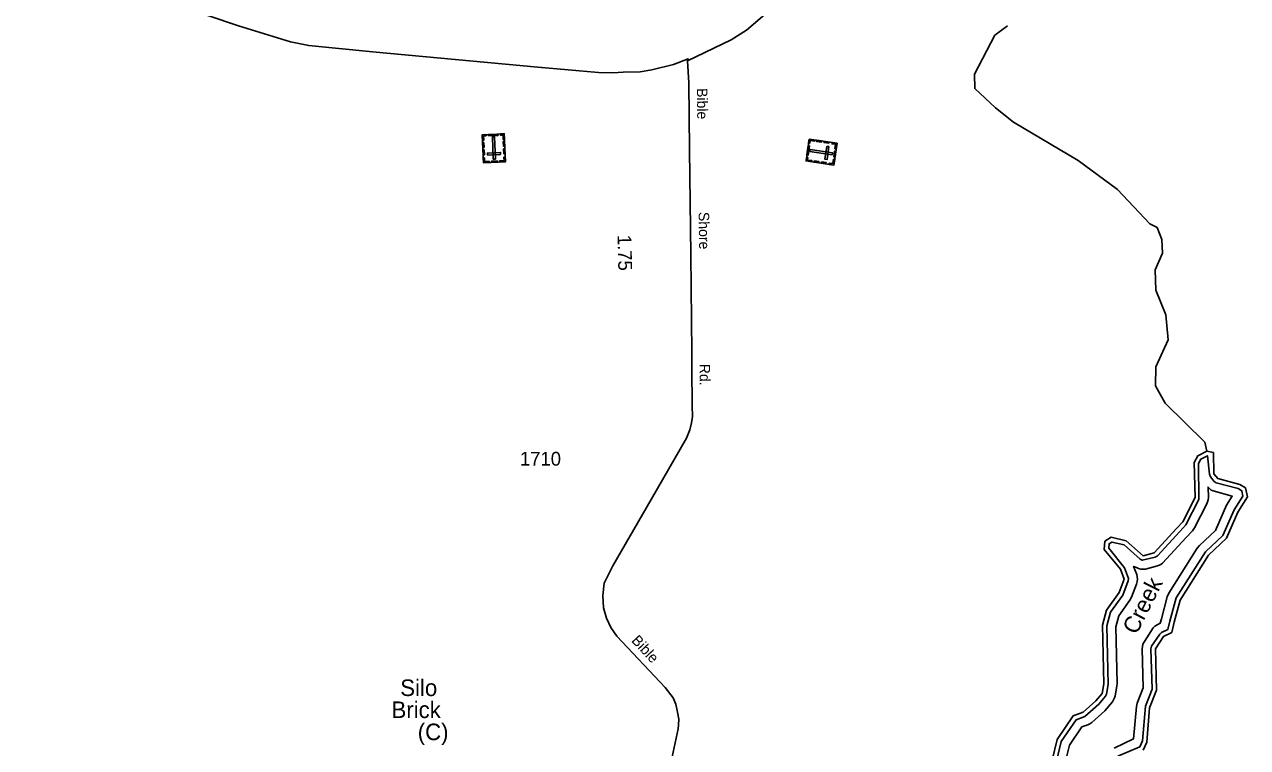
# Model space of a CAD drawing. Extents: x 2532689 to 2764727, y 536648 to 732970.
# Drawn here: x 2724345 to 2735405, y 660533 to 667074 of the extents above; entities that cross this region are included whole.
import ezdxf

# ---------------------------------------------------------------- set-up
doc = ezdxf.new("R2010")
doc.units = 0
for name, color, linetype in [('Exist Cultural Cemetery CELL', 7, 'Continuous'), ('Exist Hydrographic Buffer Line', 7, 'Continuous'), ('Exist Hydrographic Creek Double Shore', 7, 'Continuous'), ('Exist Hydrographic Creek Single Shore', 7, 'Continuous'), ('Exist Hydrographic Creek Single Shore Label', 7, 'Continuous'), ('Exist Road Primary US Attributed', 7, 'Continuous'), ('Exist Road Secondary Mileage Hundredths English Label', 7, 'Continuous'), ('Exist Road Secondary Type 51 Attributed', 7, 'Continuous'), ('Exist Road Secondary Type 51 Label', 7, 'Continuous'), ('Exist Road Secondary Type 51 Number Label', 7, 'Continuous'), ('Exist Survey Geodetic Marker Label', 7, 'Continuous')]:
    doc.layers.add(name, color=color, linetype=linetype)

msp = doc.modelspace()

# ---------------------------------------------------------------- linework, layer by layer
at = {"layer": 'Exist Cultural Cemetery CELL'}
for points in [[(2728694, 665831), (2728495, 665823), (2728485, 666077), (2728684, 666085)], [(2728518, 666079), (2728519, 666067), (2728497, 666066), (2728498, 666026), (2728487, 666025), (2728485, 666077)], [(2728627, 666071), (2728542, 666068), (2728542, 666079), (2728626, 666083)], [(2728584, 665856), (2728603, 665856), (2728595, 666059), (2728576, 666058)], [(2728651, 666084), (2728651, 666072), (2728673, 666073), (2728675, 666033), (2728686, 666033), (2728684, 666085)], [(2728499, 666005), (2728501, 665962), (2728490, 665962), (2728488, 666005)], [(2728687, 666015), (2728688, 665972), (2728677, 665972), (2728675, 666015)], [(2728689, 665948), (2728691, 665905), (2728680, 665904), (2728678, 665948)], [(2731693, 665999), (2731665, 665802), (2731413, 665839), (2731441, 666036)], [(2731444, 665977), (2731432, 665893), (2731421, 665895), (2731433, 665979)], [(2731436, 666003), (2731448, 666001), (2731451, 666023), (2731491, 666017), (2731492, 666028), (2731441, 666036)], [(2731648, 665896), (2731651, 665914), (2731450, 665943), (2731448, 665925)], [(2731510, 666026), (2731553, 666020), (2731551, 666008), (2731509, 666015)], [(2731577, 666016), (2731620, 666010), (2731618, 665999), (2731575, 666005)], [(2731620, 665969), (2731601, 665971), (2731584, 665855), (2731603, 665852)], [(2731650, 666006), (2731648, 665994), (2731680, 665990), (2731674, 665950), (2731686, 665948), (2731693, 665999)], [(2728502, 665940), (2728504, 665896), (2728492, 665896), (2728490, 665939)], [(2728493, 665866), (2728505, 665867), (2728506, 665834), (2728547, 665836), (2728547, 665825), (2728495, 665823)], [(2728651, 665897), (2728650, 665916), (2728532, 665911), (2728533, 665892)], [(2728620, 665828), (2728568, 665826), (2728568, 665837), (2728620, 665839)], [(2728692, 665874), (2728681, 665874), (2728682, 665841), (2728642, 665840), (2728642, 665829), (2728694, 665831)], [(2731417, 665871), (2731429, 665870), (2731425, 665848), (2731465, 665842), (2731464, 665831), (2731413, 665839)], [(2731486, 665840), (2731529, 665833), (2731527, 665822), (2731484, 665828)], [(2731622, 665808), (2731623, 665820), (2731655, 665815), (2731661, 665855), (2731672, 665854), (2731664, 665802)], [(2731682, 665926), (2731675, 665875), (2731664, 665876), (2731671, 665928)], [(2731551, 665830), (2731594, 665824), (2731592, 665813), (2731549, 665819)]]:
    msp.add_lwpolyline(points, close=True, dxfattribs=at)
at = {"layer": 'Exist Hydrographic Buffer Line'}
for points in [[(2733677, 660409), (2733721, 660589), (2733855, 660785), (2733934, 660814), (2734061, 660925), (2734121, 660997), (2734130, 661016), (2734145, 661102), (2734132, 661635), (2734167, 661759), (2734276, 661912), (2734327, 662041), (2734330, 662062), (2734292, 662160), (2734150, 662337), (2734153, 662376), (2734179, 662392), (2734288, 662368), (2734433, 662236), (2734453, 662227), (2734570, 662254), (2734590, 662266), (2734792, 662488), (2734848, 662549), (2734966, 662776), (2734963, 663103), (2734984, 663143), (2735042, 663173), (2735060, 663007), (2735069, 662982), (2735104, 662941), (2735121, 662929), (2735320, 662875), (2735352, 662856), (2735362, 662808), (2735283, 662683), (2735182, 662451), (2735024, 662303), (2734761, 661887), (2734703, 661677), (2734685, 661602), (2734627, 661574), (2734611, 661560), (2734538, 661449), (2734532, 661427), (2734542, 661060), (2734482, 660907), (2734454, 660593), (2734431, 660540), (2734232, 660455)], [(2735038, 662739), (2735049, 662773), (2735051, 662794), (2735048, 662889), (2735075, 662862), (2735094, 662854), (2735267, 662807), (2735216, 662726), (2735115, 662498), (2734970, 662361), (2734951, 662337), (2734694, 661930), (2734679, 661897), (2734626, 661697), (2734616, 661657), (2734593, 661646), (2734568, 661630), (2734553, 661615), (2734472, 661492), (2734459, 661468), (2734454, 661447), (2734452, 661427), (2734462, 661074), (2734407, 660936), (2734400, 660903), (2734375, 660613), (2734200, 660529)], [(2733753, 660387), (2733795, 660556), (2733907, 660719), (2733961, 660739), (2733980, 660748), (2733997, 660760), (2734115, 660866), (2734183, 660947), (2734203, 660982), (2734208, 661002), (2734223, 661088), (2734225, 661112), (2734213, 661625), (2734240, 661724), (2734341, 661866), (2734355, 661892), (2734402, 662012), (2734408, 662035), (2734410, 662056), (2734408, 662076), (2734403, 662097), (2734374, 662171), (2734400, 662162), (2734419, 662153), (2734439, 662148), (2734460, 662146), (2734481, 662148), (2734591, 662177), (2734620, 662189), (2734637, 662201), (2734850, 662433), (2734907, 662494), (2734926, 662521), (2735038, 662739)]]:
    msp.add_lwpolyline(points, dxfattribs=at)
at = {"layer": 'Exist Hydrographic Creek Double Shore'}
for points in [[(2733638, 660420), (2733684, 660606), (2733829, 660819), (2733920, 660852), (2734034, 660955), (2734090, 661023), (2734105, 661109), (2734092, 661640), (2734130, 661777), (2734243, 661935), (2734290, 662056), (2734255, 662146), (2734109, 662324), (2734115, 662400), (2734172, 662435), (2734307, 662404), (2734460, 662266), (2734560, 662293), (2734762, 662515), (2734819, 662576), (2734931, 662794), (2734923, 663112), (2734955, 663173), (2735037, 663215)], [(2735037, 663215), (2735096, 663201), (2735100, 663008), (2735135, 662966), (2735336, 662912), (2735387, 662881), (2735405, 662800), (2735317, 662662), (2735215, 662428), (2735052, 662273), (2734795, 661866), (2734742, 661667), (2734719, 661574), (2734645, 661538), (2734572, 661427), (2734582, 661053), (2734519, 660893), (2734493, 660583), (2734461, 660509)]]:
    msp.add_lwpolyline(points, dxfattribs=at)
at = {"layer": 'Exist Hydrographic Creek Single Shore'}
msp.add_lwpolyline([(2735037, 663215), (2735018, 663297), (2734660, 663647), (2734572, 663804), (2734576, 663978), (2734687, 664222), (2734665, 664448), (2734576, 664671), (2734571, 664855), (2734635, 665005), (2734631, 665130), (2734587, 665236), (2734520, 665270), (2734229, 665580), (2733872, 665844), (2733288, 666189), (2733127, 666320), (2732939, 666496), (2732936, 666624), (2733119, 666976), (2733233, 667063)], dxfattribs=at)
at = {"layer": 'Exist Road Primary US Attributed'}
for points in [[(2730342, 666744), (2730734, 666936), (2730874, 667022), (2731189, 667292), (2732607, 668439), (2733819, 669378), (2733978, 669464), (2734030, 669492)], [(2723907, 667562), (2724923, 667480), (2725182, 667432), (2725447, 667346), (2726280, 667061), (2726752, 666918), (2726916, 666883), (2727492, 666825), (2728987, 666689), (2729537, 666640), (2729666, 666638), (2729760, 666642), (2729912, 666645), (2730018, 666663), (2730213, 666713), (2730348, 666763), (2730342, 666744)]]:
    msp.add_lwpolyline(points, dxfattribs=at)
at = {"layer": 'Exist Road Secondary Type 51 Attributed'}
msp.add_lwpolyline([(2730342, 666744), (2730354, 666546), (2730359, 665941), (2730372, 664991), (2730381, 664103), (2730380, 663853), (2730384, 663735), (2730384, 663625), (2730385, 663528), (2730376, 663471), (2730363, 663407), (2730333, 663332), (2730013, 662776), (2729665, 662178), (2729586, 662020), (2729575, 661910), (2729580, 661798), (2729608, 661702), (2729646, 661619), (2729701, 661541), (2730140, 661077), (2730212, 660982), (2730234, 660925), (2730250, 660852), (2730261, 660791), (2730258, 660739), (2730255, 660702), (2730202, 660450)], dxfattribs=at)

# ---------------------------------------------------------------- texts
at = {"layer": 'Exist Hydrographic Creek Single Shore Label'}
msp.add_text(' Creek', height=150, rotation=63.2208, dxfattribs=at).set_placement((2734376, 661497))
at = {"layer": 'Exist Road Secondary Mileage Hundredths English Label'}
msp.add_text('1.75', height=125, rotation=271.2725, dxfattribs=at).set_placement((2729708, 665170))
at = {"layer": 'Exist Road Secondary Type 51 Label'}
for s, rotation, p in [('Bible', 270.8008, (2730425, 666498)), ('Shore', 270.8008, (2730441, 665378)), ('Rd.', 270.8008, (2730449, 664004)), ('Bible', 313.004, (2729828, 661496))]:
    msp.add_text(s, height=95, rotation=rotation, dxfattribs=at).set_placement(p)
at = {"layer": 'Exist Road Secondary Type 51 Number Label'}
msp.add_text('1710', height=125, dxfattribs=at).set_placement((2728825, 663083))
at = {"layer": 'Exist Survey Geodetic Marker Label'}
for s, p in [('Silo ', (2727743, 660999)), ('Brick ', (2727664, 660800)), ('(C)', (2727901, 660600))]:
    msp.add_text(s, height=150, dxfattribs=at).set_placement(p)

doc.saveas('drawing.dxf')
